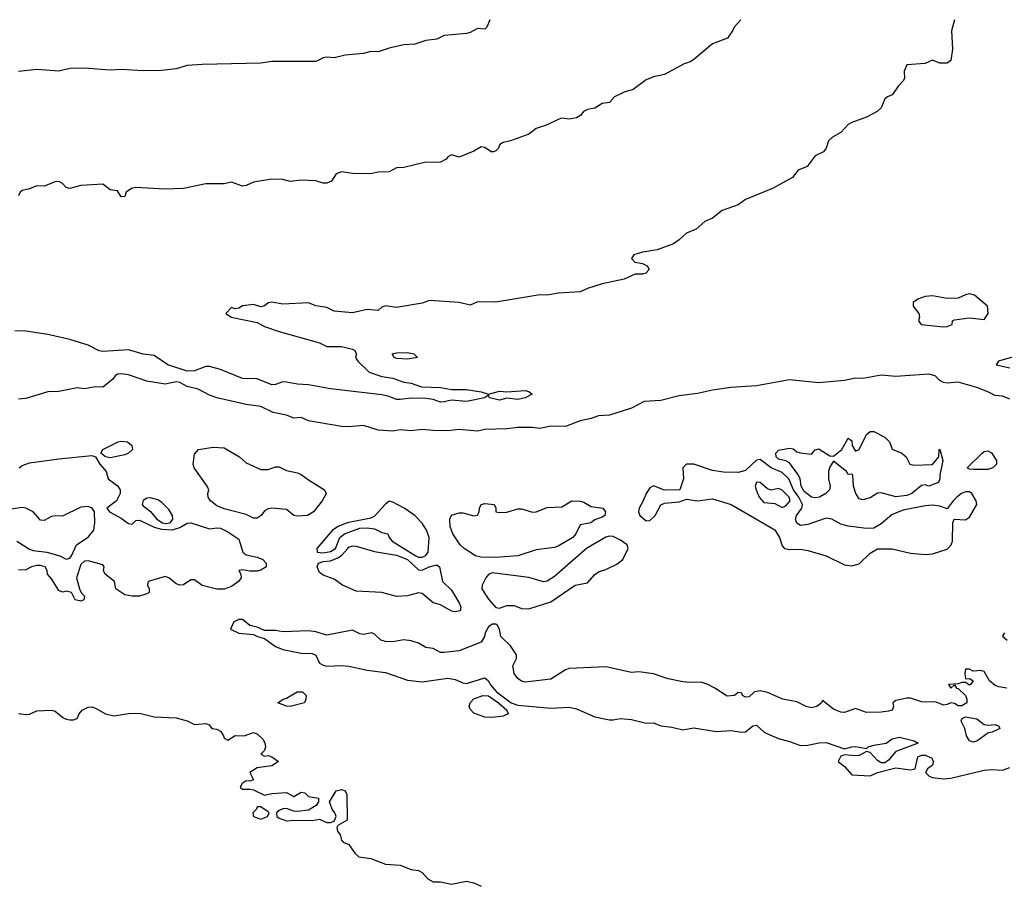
# Model space of a CAD drawing. Header units: metres. Extents: x -46681 to -43747, y -240911 to -237677.
# Tile 966 of 1056: x -44863 to -44729, y -237795 to -237677. Entities that reach past the tile are written whole.
import ezdxf

# ---------------------------------------------------------------- set-up
doc = ezdxf.new("R2010")
doc.units = ezdxf.units.M
doc.layers.add('CONTOUR_INDEX', color=1, linetype='Continuous')
doc.layers.add('CONTOUR_INTER', color=3, linetype='Continuous')

msp = doc.modelspace()

# ---------------------------------------------------------------- linework, layer by layer
at = {"layer": 'CONTOUR_INDEX', "elevation": 50}
for points in [[(-44734.6, -237713.98), (-44735.6, -237714.44), (-44737.1, -237714.48), (-44739.1, -237714.11), (-44740.1, -237714.22), (-44741.1, -237714.58), (-44741.77, -237715.02), (-44741.75, -237715.52), (-44741, -237716.52), (-44740.89, -237717.02), (-44741.02, -237717.52), (-44740.68, -237718.02), (-44737.6, -237718.32), (-44737.1, -237718.3), (-44736.44, -237718.02), (-44736.38, -237717.52), (-44736.1, -237717.38), (-44734.1, -237717.1), (-44732.1, -237717.33), (-44731.55, -237716.52), (-44731.61, -237715.52), (-44733.4, -237714.02), (-44734.1, -237713.86), (-44734.6, -237713.98)], [(-44728.1, -237722.41), (-44730.15, -237723.02), (-44730.44, -237723.52), (-44728.6, -237723.91)], [(-44728.6, -237728.17), (-44729.6, -237727.79), (-44730.6, -237727.71), (-44731.6, -237727.18), (-44733.1, -237726.6), (-44735.6, -237725.86), (-44737.1, -237725.99), (-44737.6, -237725.91), (-44738.1, -237725.65), (-44738.77, -237725.02), (-44739.6, -237724.77), (-44744.1, -237725.1), (-44746.1, -237724.92), (-44748.6, -237725.36), (-44749.6, -237725.35), (-44751.1, -237725.65), (-44754.6, -237725.96), (-44758.6, -237725.55), (-44763.1, -237726.37), (-44766.6, -237726.61), (-44769.1, -237726.96), (-44771.1, -237727.42), (-44773.6, -237727.74), (-44776.1, -237728.39), (-44778.39, -237728.52), (-44780.1, -237729.43), (-44782.1, -237730.07), (-44783.1, -237730.35), (-44784.6, -237730.44), (-44785.6, -237730.8), (-44787.1, -237731.12), (-44789.1, -237731.92), (-44791.1, -237731.86), (-44792.6, -237732.16), (-44793.6, -237732.03), (-44795.6, -237732.06), (-44797.1, -237732.25), (-44800.1, -237732.33), (-44801.1, -237732.55), (-44803.6, -237732.34), (-44805.1, -237732.48), (-44807.1, -237732.47), (-44808.6, -237732.3), (-44810.1, -237732.48), (-44811.6, -237732.38), (-44812.6, -237732.54), (-44814.6, -237732.4), (-44816.6, -237731.77), (-44818.6, -237731.97), (-44819.6, -237731.91), (-44824.1, -237731.14), (-44825.1, -237730.67), (-44826.1, -237730.79), (-44827.1, -237730.38), (-44828.92, -237730.02), (-44830.6, -237729.18), (-44832.6, -237728.91), (-44836.6, -237728.02), (-44837.6, -237727.65), (-44839.1, -237726.82), (-44840.6, -237726.46), (-44841.6, -237725.9), (-44842.1, -237725.84), (-44843.6, -237726.16), (-44846.1, -237725.72), (-44848.6, -237724.86), (-44849.6, -237724.74), (-44850.1, -237724.78), (-44850.44, -237725.02), (-44850.79, -237725.52), (-44852.1, -237726.55), (-44853.1, -237726.5), (-44854.6, -237726.79), (-44855.6, -237726.64), (-44858.1, -237727.14), (-44859.6, -237727.18), (-44862.6, -237728.12), (-44863.6, -237728.17)], [(-44748.12, -237733.02), (-44747.6, -237732.59), (-44747.1, -237732.59), (-44745.6, -237733.36), (-44744.97, -237734.02), (-44744.6, -237735), (-44743.29, -237735.52), (-44742.7, -237736.02), (-44742.19, -237737.02), (-44741.6, -237737.18), (-44739.1, -237737.1), (-44738.24, -237736.02), (-44738.19, -237735.02), (-44738.1, -237734.99), (-44737.71, -237736.52), (-44738.13, -237738.52), (-44738.1, -237739.02), (-44738.31, -237739.52), (-44739.6, -237740.05), (-44740.1, -237739.85), (-44740.6, -237739.96), (-44741.93, -237741.02), (-44742.6, -237741.29), (-44744.1, -237741.49), (-44746.1, -237740.92), (-44746.6, -237740.97), (-44747.6, -237741.64), (-44748.6, -237741.91), (-44749.1, -237741.74), (-44749.55, -237741.02), (-44749.86, -237740.02), (-44749.98, -237738.52), (-44750.1, -237738.38), (-44750.6, -237738.44), (-44750.85, -237738.02), (-44752.6, -237736.64), (-44753.1, -237737.42), (-44753.28, -237738.02), (-44753.3, -237739.02), (-44753.06, -237740.02), (-44753.15, -237740.52), (-44753.65, -237741.02), (-44754.49, -237741.52), (-44755.1, -237741.61), (-44755.6, -237741.52), (-44756.6, -237740.74), (-44756.98, -237740.02), (-44757.15, -237739.02), (-44757.38, -237738.52), (-44758.6, -237736.87), (-44759.1, -237736.6), (-44760.1, -237736.36), (-44760.41, -237736.02), (-44760.43, -237735.52), (-44760.1, -237735.15), (-44758.6, -237734.86), (-44758.1, -237734.97), (-44757.6, -237735.35), (-44757.1, -237735.49), (-44755.6, -237735.69), (-44755.1, -237735.07), (-44754.6, -237734.96), (-44753.1, -237735.92), (-44752.6, -237735.94), (-44751.48, -237735.02), (-44750.6, -237733.5), (-44750.1, -237733.86), (-44750.07, -237734.52), (-44749.6, -237735.25), (-44749.1, -237735.03), (-44748.12, -237733.02)], [(-44850.01, -237734.02), (-44849.6, -237733.91), (-44848.74, -237734.02), (-44848.14, -237734.52), (-44848.07, -237735.02), (-44848.6, -237735.52), (-44849.1, -237735.79), (-44851.1, -237736.19), (-44851.73, -237736.02), (-44852.37, -237735.52), (-44852.1, -237735.02), (-44850.01, -237734.02)], [(-44839.09, -237735.02), (-44837.1, -237734.71), (-44835.6, -237734.82), (-44833.49, -237736.02), (-44832.6, -237736.84), (-44830.6, -237737.77), (-44829.6, -237737.77), (-44828.6, -237737.41), (-44828.1, -237737.42), (-44827.1, -237737.89), (-44825.6, -237738.24), (-44825.1, -237738.43), (-44824.1, -237739.19), (-44821.92, -237740.52), (-44821.69, -237741.02), (-44822.25, -237742.02), (-44823.43, -237743.52), (-44824.22, -237744.02), (-44825.6, -237744.13), (-44826.1, -237744.04), (-44827.1, -237743.21), (-44829.1, -237743.04), (-44829.6, -237743.11), (-44830.1, -237743.38), (-44830.54, -237744.02), (-44831.1, -237744.38), (-44831.6, -237744.38), (-44832.6, -237743.9), (-44835.6, -237743.11), (-44836.6, -237742.73), (-44837.45, -237742.02), (-44837.75, -237741.52), (-44837.79, -237741.02), (-44837.65, -237740.52), (-44837.88, -237740.02), (-44839.68, -237737.52), (-44839.79, -237737.02), (-44839.6, -237735.67), (-44839.09, -237735.02)], [(-44732.37, -237735.52), (-44732.1, -237735.3), (-44731.6, -237735.24), (-44731.1, -237735.49), (-44730.41, -237736.52), (-44730.42, -237737.02), (-44730.9, -237737.52), (-44731.6, -237737.78), (-44733.6, -237737.77), (-44734.1, -237737.72), (-44734.4, -237737.52), (-44732.37, -237735.52)], [(-44863.48, -237737.52), (-44863.1, -237737.23), (-44862.1, -237736.85), (-44858.1, -237736.3), (-44853.6, -237735.87), (-44853.1, -237736.03), (-44852.5, -237737.02), (-44851.63, -237738.02), (-44851.38, -237739.02), (-44850.1, -237739.98), (-44849.73, -237740.52), (-44849.74, -237741.02), (-44850.25, -237742.02), (-44851.57, -237743.02), (-44851.2, -237743.52), (-44849.6, -237744.4), (-44848.6, -237745.12), (-44848.1, -237745.19), (-44847.6, -237744.72), (-44847.1, -237744.65), (-44845.1, -237745.6), (-44844.1, -237745.9), (-44842.6, -237745.97), (-44841.6, -237745.65), (-44840.6, -237745.07), (-44840.1, -237745.03), (-44837.6, -237745.84), (-44836.6, -237745.7), (-44836.1, -237745.76), (-44835.1, -237746.23), (-44833.6, -237747.24), (-44833.02, -237749.02), (-44832.6, -237749.39), (-44831.1, -237749.68), (-44830.3, -237750.02), (-44829.87, -237750.52), (-44829.86, -237751.02), (-44830.6, -237751.48), (-44831.1, -237751.6), (-44832.1, -237751.6), (-44833.1, -237751.44), (-44833.59, -237751.52), (-44833.3, -237752.02), (-44833.27, -237752.52), (-44833.64, -237753.02), (-44834.6, -237753.69), (-44835.6, -237754.04), (-44836.6, -237754.04), (-44838.6, -237753.54), (-44839.6, -237752.81), (-44840.1, -237752.81), (-44841.1, -237753.48), (-44841.6, -237753.5), (-44842.1, -237753.32), (-44843.1, -237752.51), (-44843.6, -237752.33), (-44845.92, -237753.02), (-44846.04, -237753.52), (-44845.79, -237754.02), (-44845.8, -237754.52), (-44846.1, -237754.7), (-44847.1, -237754.99), (-44848.1, -237754.99), (-44849.1, -237754.83), (-44850.33, -237754.02), (-44850.53, -237753.02), (-44851.81, -237752.02), (-44852.03, -237751.52), (-44851.93, -237751.02), (-44852.1, -237750.76), (-44854.1, -237750.18), (-44854.6, -237750.25), (-44855.1, -237750.71), (-44855.68, -237752.52), (-44855.29, -237754.02), (-44855.06, -237754.52), (-44854.6, -237755.02), (-44854.69, -237755.52), (-44855.1, -237755.71), (-44855.87, -237755.52), (-44856.37, -237754.52), (-44857.1, -237754.34), (-44857.6, -237754.46), (-44858.1, -237754.22), (-44859.1, -237752.65), (-44859.64, -237752.02), (-44859.69, -237751.52), (-44859.94, -237751.02), (-44860.6, -237750.82), (-44861.1, -237750.82), (-44861.83, -237751.02), (-44862.6, -237751.43), (-44863.6, -237751.45)], [(-44788.23, -237742.02), (-44787.1, -237742.09), (-44786.6, -237742.23), (-44785.6, -237742.81), (-44783.99, -237743.02), (-44783.64, -237743.52), (-44783.76, -237744.02), (-44784.1, -237744.27), (-44785.1, -237744.6), (-44785.64, -237745.02), (-44787.1, -237745.32), (-44787.71, -237746.52), (-44788.12, -237747.02), (-44790.1, -237748.22), (-44790.6, -237748.4), (-44793.1, -237748.72), (-44795.6, -237749.52), (-44798.6, -237749.75), (-44800.6, -237749.7), (-44801.36, -237749.52), (-44802.9, -237748.52), (-44803.45, -237748.02), (-44804.46, -237746.52), (-44804.82, -237745.52), (-44804.86, -237744.52), (-44804.6, -237743.98), (-44803.6, -237743.67), (-44803.1, -237743.67), (-44801.6, -237744.07), (-44801.1, -237743.99), (-44800.84, -237743.52), (-44800.82, -237743.02), (-44800.6, -237742.52), (-44800.1, -237742.39), (-44798.83, -237742.52), (-44798.6, -237743.01), (-44798.57, -237743.52), (-44798.1, -237743.62), (-44797.1, -237743.56), (-44795.6, -237743.11), (-44795.1, -237743.13), (-44793.6, -237743.59), (-44793.1, -237743.51), (-44791.6, -237742.92), (-44789.6, -237742.83), (-44788.23, -237742.02)], [(-44863.83, -237747.52), (-44862.1, -237748.61), (-44861.6, -237748.81), (-44859.71, -237749.02), (-44857.96, -237749.52), (-44857.1, -237749.98), (-44856.6, -237749.85), (-44856.35, -237749.52), (-44855.68, -237748.02), (-44854.1, -237746.98), (-44853.34, -237746.02), (-44853.19, -237745.02), (-44853.23, -237743.52), (-44853.54, -237743.02), (-44854.1, -237742.82), (-44855.1, -237742.88), (-44857.6, -237744.1), (-44858.6, -237744.07), (-44859.1, -237744.17), (-44860.1, -237744.7), (-44860.6, -237744.68), (-44861.58, -237743.52), (-44862.6, -237743.04), (-44863.1, -237742.94), (-44864.6, -237743.16)], [(-44818.72, -237748.52), (-44818.6, -237748.36), (-44818.1, -237748.18), (-44817.6, -237748.21), (-44815.1, -237748.95), (-44812.1, -237749.44), (-44810.6, -237750.03), (-44809.1, -237751.43), (-44808.6, -237751.47), (-44807.65, -237751.02), (-44806.6, -237750.73), (-44806.25, -237751.02), (-44805.84, -237753.02), (-44804.6, -237754.18), (-44803.54, -237756.02), (-44803.37, -237756.52), (-44803.44, -237757.02), (-44804.1, -237757.15), (-44804.6, -237757.04), (-44806.1, -237756.18), (-44807.1, -237755.93), (-44808.6, -237754.67), (-44809.1, -237754.57), (-44810.6, -237754.98), (-44812.1, -237755.06), (-44814.1, -237754.51), (-44817.6, -237754.33), (-44819.45, -237753.52), (-44820.6, -237752.71), (-44822.1, -237752.16), (-44822.6, -237751.77), (-44822.9, -237751.02), (-44822.72, -237750.52), (-44822.1, -237750.31), (-44821.1, -237750.22), (-44820.1, -237749.8), (-44819.6, -237749.48), (-44818.72, -237748.52)], [(-44825.64, -237768.02), (-44824.92, -237768.02), (-44824.41, -237768.52), (-44824.44, -237769.02), (-44824.65, -237769.52), (-44826.6, -237770.05), (-44827.1, -237770), (-44828.26, -237769.52), (-44827.55, -237769.02), (-44827.1, -237768.89), (-44825.64, -237768.02)], [(-44800.36, -237768.52), (-44799.6, -237768.59), (-44798.2, -237769.52), (-44797.09, -237770.52), (-44796.91, -237771.02), (-44797.6, -237771.36), (-44799.1, -237771.55), (-44800.1, -237771.47), (-44801.6, -237770.93), (-44802.1, -237770.38), (-44802.21, -237770.02), (-44802.09, -237769.52), (-44801.6, -237768.97), (-44800.36, -237768.52)], [(-44863.6, -237770.99), (-44862.6, -237771.12), (-44862.1, -237771.06), (-44861.1, -237770.63), (-44859.1, -237770.54), (-44858.6, -237770.68), (-44857.55, -237771.52), (-44857.1, -237771.75), (-44856.6, -237771.83), (-44856.1, -237771.85), (-44855.6, -237771.66), (-44855.34, -237771.02), (-44854.93, -237770.52), (-44854.1, -237770.11), (-44853.6, -237770.09), (-44853.1, -237770.24), (-44851.74, -237771.02), (-44850.6, -237771.3), (-44848.6, -237770.99), (-44847.1, -237770.93), (-44845.1, -237771.45), (-44842.1, -237771.57), (-44840.6, -237771.99), (-44839.6, -237772.49), (-44838.1, -237772.34), (-44837.61, -237772.52), (-44837.27, -237773.02), (-44836.6, -237773.14), (-44836.1, -237773.41), (-44835.66, -237774.02), (-44835.6, -237774.36), (-44835.1, -237774.6), (-44834.1, -237774), (-44832.87, -237774.02), (-44831.6, -237773.58), (-44831.1, -237773.76), (-44830.28, -237774.52), (-44830.03, -237775.02), (-44829.97, -237775.52), (-44830.1, -237776.02), (-44830.57, -237776.52), (-44830.1, -237776.8), (-44829.6, -237776.72), (-44829.1, -237776.87), (-44828.17, -237777.52), (-44829.1, -237778.13), (-44831.1, -237778.4), (-44832.08, -237779.02), (-44831.6, -237780.03), (-44832.1, -237780.19), (-44832.6, -237780.14), (-44833.14, -237780.52), (-44833.4, -237781.02), (-44833.1, -237781.31), (-44832.1, -237781.28), (-44831.6, -237781.39), (-44830.1, -237782.09), (-44829.1, -237781.9), (-44827.1, -237781.76), (-44826.1, -237782.27), (-44825.1, -237781.68), (-44824.6, -237781.78), (-44824.1, -237782.31), (-44822.75, -237782.52), (-44822.75, -237783.02), (-44823.05, -237783.52), (-44824.1, -237784.14), (-44825.6, -237784.31), (-44826.1, -237784.27), (-44827.1, -237783.94), (-44827.6, -237783.98), (-44828.1, -237784.2), (-44828.47, -237784.52), (-44828.39, -237785.02), (-44828.1, -237785.24), (-44827.1, -237785.61), (-44826.1, -237785.5), (-44823.6, -237785.56), (-44822.6, -237785.39), (-44821.6, -237785.81), (-44821.1, -237785.83), (-44820.6, -237785.63), (-44820.31, -237785.02), (-44820.49, -237784.52), (-44820.89, -237784.02), (-44821.24, -237783.02), (-44820.35, -237781.52), (-44819.6, -237781.35), (-44819.1, -237781.51), (-44818.86, -237782.02), (-44818.83, -237785.52), (-44820.1, -237786.26), (-44820.25, -237786.52), (-44820.13, -237787.02), (-44819.78, -237787.52), (-44819.6, -237788.25), (-44819.39, -237788.52), (-44818.6, -237788.82), (-44817.77, -237790.02), (-44817.23, -237790.52), (-44815.6, -237790.75), (-44813.6, -237791.5), (-44811.6, -237791.62), (-44810.1, -237792.25), (-44809.1, -237792.37), (-44808.6, -237792.62), (-44807.84, -237793.52), (-44807.1, -237793.92), (-44806.1, -237793.92), (-44804.6, -237794.24), (-44802.6, -237793.81), (-44801.6, -237794.04), (-44800.6, -237794.52)], [(-44831.1, -237783.71), (-44831.19, -237784.02), (-44831.69, -237784.52), (-44831.58, -237785.02), (-44830.6, -237785.37), (-44829.67, -237785.02), (-44829.47, -237784.52), (-44829.6, -237784.38), (-44830.6, -237783.7), (-44831.1, -237783.71)]]:
    msp.add_lwpolyline(points, dxfattribs=at)
at = {"layer": 'CONTOUR_INTER'}
for points, elevation in [([(-44736.11, -237676.52), (-44736.55, -237678.02), (-44736.4, -237680.52), (-44736.6, -237682.07), (-44737.1, -237682.46), (-44738.1, -237682.43), (-44739.1, -237682.02), (-44740.1, -237682.49), (-44742.6, -237682.66), (-44742.98, -237683.52), (-44742.94, -237684.52), (-44743.1, -237684.84), (-44743.76, -237685.52), (-44744.6, -237686.74), (-44745.26, -237687.02), (-44745.6, -237687.3), (-44746.13, -237688.52), (-44746.67, -237689.02), (-44748.1, -237689.81), (-44750.1, -237690.5), (-44750.6, -237690.8), (-44751.6, -237691.88), (-44752.72, -237692.52), (-44753.3, -237693.02), (-44753.59, -237694.02), (-44753.96, -237694.52), (-44755.1, -237695.05), (-44756.17, -237696.52), (-44757.43, -237697.02), (-44758.18, -237698.02), (-44760.91, -237699.52), (-44764.6, -237701.02), (-44765.6, -237701.71), (-44767.78, -237702.52), (-44769.1, -237703.54), (-44770.14, -237704.02), (-44771.29, -237705.02), (-44772.6, -237705.57), (-44773.6, -237706.49), (-44774.4, -237707.02), (-44776.6, -237707.84), (-44778.6, -237708.16), (-44779.79, -237708.52), (-44780.12, -237709.02), (-44779.66, -237709.52), (-44778.6, -237709.72), (-44777.99, -237710.02), (-44777.69, -237710.52), (-44778.14, -237711.02), (-44778.6, -237711.17), (-44779.6, -237711.15), (-44781.1, -237711.87), (-44784.1, -237712.48), (-44786.1, -237713.1), (-44787.1, -237713.59), (-44790.1, -237713.76), (-44791.6, -237714.01), (-44792.6, -237714), (-44798.6, -237715), (-44801.1, -237714.95), (-44802.1, -237715.4), (-44803.6, -237715.01), (-44807.6, -237714.75), (-44808.6, -237715.13), (-44812.1, -237715.7), (-44813.6, -237715.47), (-44814.1, -237715.64), (-44814.6, -237716.1), (-44816.1, -237716), (-44818.1, -237716.45), (-44820.6, -237716.19), (-44821.6, -237715.7), (-44823.1, -237715.48), (-44824.1, -237715.09), (-44827.6, -237715.27), (-44829.1, -237715), (-44829.6, -237715.09), (-44830.1, -237715.49), (-44830.6, -237715.6), (-44831.6, -237715.32), (-44833.1, -237715.46), (-44833.6, -237715.8), (-44834.1, -237715.88), (-44834.6, -237715.69), (-44835.37, -237716.52), (-44834.63, -237717.02), (-44831.1, -237717.75), (-44830.1, -237718.28), (-44828.1, -237718.99), (-44822.6, -237720.5), (-44821.6, -237721.03), (-44819.6, -237721.02), (-44818.1, -237721.37), (-44817.81, -237721.52), (-44817.58, -237722.02), (-44817.68, -237722.52), (-44817.37, -237723.02), (-44815.84, -237724.52), (-44814.1, -237725.1), (-44812.6, -237725.31), (-44811.1, -237725.89), (-44810.1, -237726), (-44808.73, -237726.52), (-44806.1, -237726.6), (-44804.6, -237726.89), (-44802.6, -237726.87), (-44800.6, -237727.2), (-44799.6, -237727.51), (-44798.1, -237727.09), (-44797.1, -237727.19), (-44794.6, -237727.02), (-44794.1, -237727.14), (-44793.64, -237727.52), (-44794.58, -237728.02), (-44795.6, -237728.23), (-44797.1, -237728.06), (-44798.1, -237728.34), (-44799.44, -237728.02), (-44799.6, -237727.63), (-44800.12, -237728.02), (-44802.6, -237728.52), (-44804.6, -237728.31), (-44805.6, -237728.57), (-44806.1, -237728.58), (-44807.1, -237728.24), (-44808.1, -237728.09), (-44810.1, -237728.05), (-44811.6, -237728.25), (-44812.1, -237728.22), (-44813.1, -237727.82), (-44814.1, -237727.6), (-44821.1, -237726.76), (-44824.1, -237726.22), (-44825.6, -237726.16), (-44827.1, -237725.86), (-44827.6, -237725.84), (-44828.6, -237726.17), (-44829.1, -237726.22), (-44831.1, -237725.42), (-44833.1, -237725.36), (-44836.1, -237724.14), (-44837.6, -237723.75), (-44838.1, -237723.75), (-44839.6, -237724.32), (-44840.6, -237724.39), (-44843.26, -237723.52), (-44845.1, -237722.25), (-44846.6, -237722.08), (-44848.6, -237721.48), (-44852.1, -237721.72), (-44852.6, -237721.61), (-44854.1, -237720.82), (-44856.6, -237720.07), (-44859.6, -237719.37), (-44862.6, -237718.94), (-44864.1, -237718.87)], 51), ([(-44765.21, -237676.52), (-44766.14, -237677.52), (-44766.34, -237678.02), (-44767.05, -237679.02), (-44769.1, -237679.82), (-44771.6, -237681.95), (-44772.1, -237682.24), (-44772.95, -237682.52), (-44775.6, -237683.99), (-44777.1, -237684.29), (-44778.1, -237684.7), (-44779.89, -237686.02), (-44781.1, -237686.41), (-44782.42, -237687.02), (-44783.1, -237687.78), (-44784.1, -237687.91), (-44785.1, -237688.57), (-44786.1, -237688.74), (-44786.65, -237689.02), (-44786.99, -237689.52), (-44787.6, -237689.87), (-44788.6, -237690.07), (-44789.6, -237689.94), (-44790.1, -237690.1), (-44791.6, -237690.83), (-44793.1, -237691.33), (-44794.1, -237692.1), (-44796.6, -237693.03), (-44797.6, -237693.22), (-44798.03, -237693.52), (-44798.24, -237694.02), (-44798.6, -237694.38), (-44798.91, -237694.52), (-44799.22, -237694.52), (-44800.1, -237693.9), (-44800.6, -237693.84), (-44801.6, -237694.43), (-44803.6, -237695.23), (-44804.6, -237694.9), (-44805.1, -237695.17), (-44805.36, -237695.52), (-44806.1, -237695.9), (-44806.6, -237695.98), (-44808.1, -237695.92), (-44811.1, -237696.63), (-44812.1, -237696.67), (-44813.1, -237697.22), (-44814.6, -237697.27), (-44815.6, -237697.49), (-44818.1, -237697.48), (-44819.6, -237697.25), (-44820.31, -237697.52), (-44820.98, -237698.52), (-44821.6, -237698.77), (-44822.1, -237698.77), (-44823.1, -237698.48), (-44825.1, -237698.39), (-44826.6, -237698.55), (-44827.6, -237698.27), (-44829.1, -237698.23), (-44831.6, -237698.65), (-44832.6, -237699.09), (-44833.1, -237699.17), (-44834.6, -237698.65), (-44835.6, -237698.86), (-44838.1, -237698.88), (-44841.1, -237699.52), (-44843.6, -237699.6), (-44847.6, -237699.36), (-44848.22, -237699.52), (-44848.93, -237700.02), (-44849.1, -237700.59), (-44849.6, -237700.62), (-44850.1, -237699.81), (-44851.1, -237699.7), (-44852.1, -237698.93), (-44855.1, -237699.1), (-44856.6, -237699.49), (-44857.1, -237699.37), (-44857.6, -237698.81), (-44858.1, -237698.57), (-44858.6, -237698.61), (-44860.1, -237699.18), (-44861.1, -237699.15), (-44862.1, -237699.57), (-44863.1, -237699.78), (-44863.37, -237700.02), (-44863.61, -237700.52)], 52), ([(-44799.38, -237676.52), (-44799.83, -237677.52), (-44800.1, -237677.82), (-44801.1, -237677.73), (-44802.1, -237678.26), (-44802.6, -237678.39), (-44805.6, -237678.69), (-44806.6, -237679.17), (-44808.1, -237679.34), (-44809.6, -237679.83), (-44811.1, -237679.94), (-44813.1, -237680.4), (-44814.6, -237680.9), (-44815.6, -237680.84), (-44816.6, -237681.12), (-44819.1, -237681.33), (-44820.6, -237681.71), (-44821.6, -237681.62), (-44822.1, -237681.7), (-44823.1, -237682.21), (-44829.1, -237682.23), (-44830.6, -237682.45), (-44838.6, -237682.6), (-44840.6, -237682.76), (-44842.1, -237683.19), (-44844.1, -237683.46), (-44846.6, -237683.49), (-44849.6, -237683.3), (-44851.1, -237683.4), (-44854.6, -237683.13), (-44856.6, -237683.15), (-44858.1, -237683.55), (-44861.1, -237683.32), (-44863.6, -237683.58)], 53), ([(-44812.68, -237722.02), (-44812.1, -237721.88), (-44810.6, -237721.84), (-44809.74, -237722.02), (-44809.27, -237722.52), (-44810.6, -237722.74), (-44812.1, -237722.65), (-44812.45, -237722.52), (-44812.68, -237722.02)], 51), ([(-44763.1, -237736.49), (-44764.6, -237737.91), (-44765.6, -237738.17), (-44767.6, -237738.11), (-44769.1, -237737.92), (-44771.6, -237737.02), (-44772.64, -237737.02), (-44773.14, -237737.52), (-44773.04, -237739.02), (-44773.51, -237740.52), (-44775.6, -237740.58), (-44777.1, -237740.01), (-44777.6, -237740.25), (-44778.12, -237741.02), (-44778.5, -237742.02), (-44779.07, -237743.02), (-44779.17, -237743.52), (-44778.96, -237744.02), (-44778.1, -237744.76), (-44777.6, -237744.71), (-44776.88, -237744.02), (-44776.1, -237742.59), (-44775.6, -237742.36), (-44773.6, -237742.15), (-44772.6, -237741.82), (-44771.1, -237742.02), (-44769.1, -237741.74), (-44766.55, -237742.52), (-44760.6, -237745.98), (-44759.95, -237747.02), (-44759.6, -237748.14), (-44759.25, -237748.52), (-44758.6, -237748.64), (-44757.1, -237748.62), (-44756.1, -237748.79), (-44753.6, -237749.54), (-44751.1, -237750.74), (-44750.1, -237750.87), (-44749.1, -237750.59), (-44747.6, -237749.16), (-44746.6, -237748.57), (-44744.6, -237748.55), (-44742.1, -237749.16), (-44740.1, -237749.34), (-44739.1, -237749.24), (-44737.1, -237748.6), (-44736.58, -237748.02), (-44736.39, -237747.52), (-44736.36, -237745.02), (-44736.16, -237744.52), (-44734.6, -237744.61), (-44734.1, -237744.24), (-44733.07, -237742.52), (-44733.15, -237742.02), (-44733.74, -237741.02), (-44734.1, -237740.8), (-44734.6, -237740.8), (-44735.15, -237741.02), (-44735.82, -237741.52), (-44736.32, -237742.02), (-44737.1, -237743.14), (-44738.1, -237742.77), (-44739.1, -237742.63), (-44740.1, -237742.71), (-44743.1, -237743.28), (-44744.6, -237743.89), (-44746.1, -237745.17), (-44747.1, -237745.75), (-44748.1, -237745.8), (-44750.6, -237745.5), (-44751.6, -237745.19), (-44752.82, -237744.52), (-44753.6, -237744.39), (-44756.1, -237745.24), (-44757.1, -237745.39), (-44757.6, -237745.05), (-44757.78, -237744.52), (-44757.64, -237744.02), (-44756.89, -237743.02), (-44756.81, -237742.52), (-44757.3, -237741.52), (-44758.05, -237740.52), (-44758.66, -237739.02), (-44759.6, -237738.19), (-44761.1, -237737.53), (-44762.6, -237736.4), (-44763.1, -237736.49)], 49), ([(-44763.1, -237739.47), (-44763.25, -237740.02), (-44763.14, -237740.52), (-44762.74, -237741.52), (-44762.1, -237742.26), (-44760.6, -237742.38), (-44759.6, -237742.93), (-44759.1, -237742.72), (-44758.48, -237742.02), (-44758.65, -237741.52), (-44759.6, -237740.59), (-44760.1, -237740.35), (-44761.1, -237740.6), (-44761.6, -237740.41), (-44762.6, -237739.52), (-44763.1, -237739.47)], 48), ([(-44846.6, -237741.99), (-44846.73, -237742.52), (-44846.6, -237742.71), (-44845.6, -237743.48), (-44844.74, -237744.52), (-44843.98, -237745.02), (-44843.6, -237745.12), (-44842.92, -237745.02), (-44842.58, -237744.52), (-44842.6, -237744.02), (-44843.1, -237743.2), (-44844.1, -237742.23), (-44844.6, -237741.88), (-44845.6, -237741.61), (-44846.1, -237741.65), (-44846.6, -237741.99)], 49), ([(-44813.6, -237742.47), (-44815.1, -237744.14), (-44815.6, -237744.38), (-44818.81, -237745.02), (-44820.04, -237745.52), (-44820.85, -237746.02), (-44822.98, -237748.52), (-44822.93, -237749.02), (-44822.1, -237749.1), (-44821.1, -237748.94), (-44820.4, -237748.52), (-44819.83, -237747.02), (-44819.21, -237746.52), (-44817.1, -237745.76), (-44816.1, -237745.69), (-44815.1, -237745.85), (-44814.1, -237746.34), (-44813.31, -237746.52), (-44813.12, -237747.02), (-44812.7, -237747.52), (-44809.48, -237749.52), (-44809.1, -237749.7), (-44808.6, -237749.7), (-44808.16, -237749.52), (-44807.8, -237749.02), (-44807.67, -237747.02), (-44808.01, -237746.02), (-44808.6, -237745.09), (-44809.6, -237744.01), (-44811.08, -237743.02), (-44812.6, -237742.2), (-44813.1, -237742.08), (-44813.6, -237742.47)], 49), ([(-44783.6, -237746.96), (-44786.25, -237748.52), (-44790.6, -237752.32), (-44791.6, -237752.99), (-44792.1, -237753.07), (-44794.1, -237752.46), (-44799.1, -237751.85), (-44799.6, -237752.08), (-44799.95, -237752.52), (-44800.44, -237753.52), (-44800.47, -237754.02), (-44799.6, -237755.43), (-44798.6, -237756.55), (-44798.1, -237756.63), (-44797.1, -237756.29), (-44796.1, -237756.28), (-44795.1, -237756.67), (-44794.1, -237756.73), (-44791.1, -237755.8), (-44787.8, -237753.52), (-44786.1, -237753.2), (-44785.1, -237752.07), (-44784.6, -237751.68), (-44783.6, -237751.38), (-44782.1, -237750.67), (-44781.3, -237750.02), (-44780.54, -237748.52), (-44780.72, -237748.02), (-44781.6, -237747.37), (-44782.6, -237746.9), (-44783.1, -237746.84), (-44783.6, -237746.96)], 49), ([(-44729, -237767.52), (-44730.1, -237767.34), (-44730.6, -237767.16), (-44731.37, -237766.52), (-44732.1, -237765.28), (-44732.6, -237765.13), (-44733.6, -237765.24), (-44734.1, -237764.97), (-44734.6, -237764.94), (-44734.72, -237765.52), (-44734.6, -237766.29), (-44734.1, -237766.22), (-44733.58, -237766.52), (-44733.94, -237767.02), (-44734.1, -237767.11), (-44734.6, -237766.76), (-44735.1, -237766.76), (-44735.6, -237766.95), (-44736.96, -237767.02), (-44736.6, -237767.53), (-44736.1, -237767.08), (-44735.86, -237767.52), (-44735.6, -237767.59), (-44734.6, -237768.52), (-44734.42, -237769.02), (-44734.43, -237769.52), (-44735.1, -237769.94), (-44735.6, -237769.95), (-44736.1, -237769.62), (-44736.6, -237769.52), (-44737.1, -237769.77), (-44737.6, -237769.84), (-44738.6, -237769.43), (-44740.6, -237769.39), (-44742.1, -237768.88), (-44742.6, -237768.9), (-44744.1, -237769.23), (-44744.52, -237769.52), (-44744.41, -237770.02), (-44744.6, -237770.52), (-44745.1, -237770.69), (-44746.1, -237770.82), (-44748.1, -237770.84), (-44749.6, -237770.33), (-44751.1, -237770.85), (-44751.6, -237770.82), (-44752.6, -237770.42), (-44754.1, -237769.21), (-44754.23, -237769.52), (-44754.85, -237770.02), (-44755.6, -237770.23), (-44756.34, -237770.02), (-44757.6, -237769.41), (-44759.49, -237769.02), (-44761.6, -237768.11), (-44762.6, -237767.9), (-44763.36, -237768.02), (-44764.1, -237768.71), (-44764.6, -237768.76), (-44764.98, -237768.52), (-44765.1, -237768.24), (-44765.6, -237768.14), (-44766.1, -237768.52), (-44767.1, -237768.63), (-44768.77, -237767.52), (-44769.7, -237767.02), (-44770.6, -237766.71), (-44772.1, -237766.78), (-44773.1, -237766.67), (-44775.1, -237766.29), (-44777.1, -237765.59), (-44779.1, -237765.32), (-44780.1, -237765.4), (-44783.6, -237764.63), (-44788.6, -237764.84), (-44789.1, -237765.02), (-44791.1, -237766.3), (-44794.6, -237766.74), (-44795.1, -237766.58), (-44795.6, -237766.24), (-44796.1, -237765.52), (-44796.27, -237764.52), (-44795.77, -237763.52), (-44795.77, -237763.02), (-44796.6, -237761.79), (-44797.92, -237760.52), (-44798.08, -237759.52), (-44798.35, -237759.02), (-44798.6, -237758.84), (-44799.1, -237758.84), (-44799.6, -237759.18), (-44800.02, -237760.02), (-44800.11, -237760.52), (-44800.6, -237761.28), (-44803.6, -237762.44), (-44805.6, -237762.7), (-44806.1, -237762.69), (-44807.1, -237762.15), (-44808.1, -237762), (-44809.1, -237761.42), (-44810.1, -237761.1), (-44811.1, -237760.98), (-44812.6, -237761.25), (-44813.6, -237761.2), (-44814.23, -237761.02), (-44815.1, -237760.19), (-44815.48, -237760.02), (-44816.6, -237760.21), (-44817.1, -237760.13), (-44818.1, -237759.65), (-44821.6, -237760.3), (-44823.1, -237759.88), (-44824.1, -237759.74), (-44827.6, -237759.86), (-44828.6, -237759.7), (-44830.1, -237759.68), (-44831.1, -237759.25), (-44832.1, -237759.01), (-44833.1, -237758.2), (-44833.6, -237758.21), (-44834.26, -237758.52), (-44834.73, -237759.52), (-44833.6, -237760.07), (-44831.6, -237760.22), (-44831.03, -237760.52), (-44830.1, -237760.76), (-44828.6, -237761.88), (-44827.6, -237762.26), (-44825.1, -237762.76), (-44823.6, -237762.82), (-44823.1, -237763.05), (-44822.6, -237764.12), (-44822.1, -237764.42), (-44821.6, -237764.55), (-44819.6, -237764.46), (-44818.6, -237764.56), (-44816.1, -237765.08), (-44813.6, -237765.41), (-44810.6, -237766.45), (-44808.6, -237766.69), (-44805.1, -237766.19), (-44804.1, -237766.35), (-44803.1, -237766.83), (-44802.6, -237766.91), (-44800.1, -237766.12), (-44799.6, -237766.52), (-44799.36, -237767.02), (-44798.51, -237768.02), (-44796.49, -237769.52), (-44795.6, -237769.85), (-44791.1, -237770.27), (-44788.6, -237770.13), (-44787.6, -237770.36), (-44785.1, -237771.43), (-44783.1, -237771.83), (-44782.6, -237771.87), (-44781.6, -237771.69), (-44780.1, -237771.8), (-44778.1, -237772.29), (-44777.1, -237772.28), (-44776.1, -237772.69), (-44774.6, -237772.84), (-44773.1, -237773.19), (-44771.6, -237772.92), (-44768.6, -237773.42), (-44766.6, -237773.3), (-44765.1, -237773.54), (-44764.6, -237773.49), (-44763.6, -237772.68), (-44763.1, -237772.59), (-44762.04, -237773.52), (-44761.6, -237773.74), (-44760.1, -237774.41), (-44758.6, -237774.78), (-44757.1, -237775.34), (-44756.1, -237775.32), (-44754.6, -237774.98), (-44753.6, -237774.93), (-44751.1, -237775.82), (-44750.1, -237775.52), (-44749.6, -237775.5), (-44748.1, -237775.74), (-44747.9, -237775.52), (-44747.1, -237775.29), (-44745.42, -237775.02), (-44744.6, -237774.43), (-44743.6, -237774.19), (-44741.6, -237774.72), (-44741.05, -237775.02), (-44744.1, -237776.14), (-44745.1, -237777.36), (-44745.6, -237777.69), (-44746.1, -237777.7), (-44746.6, -237777.41), (-44747.6, -237776.31), (-44748.1, -237776.14), (-44749.1, -237776.7), (-44749.6, -237776.77), (-44751.1, -237776.63), (-44751.6, -237776.82), (-44751.97, -237777.52), (-44751.1, -237778.2), (-44750.1, -237779.35), (-44747.6, -237779.48), (-44746.6, -237779.04), (-44744.1, -237778.39), (-44742.1, -237778.66), (-44741.49, -237778.52), (-44741.1, -237776.91), (-44740.6, -237776.64), (-44740.1, -237776.65), (-44739.24, -237777.02), (-44738.98, -237777.52), (-44739.13, -237778.02), (-44739.82, -237778.52), (-44740.08, -237779.02), (-44739.55, -237779.52), (-44739.1, -237779.69), (-44737.6, -237779.89), (-44736.6, -237779.8), (-44732.1, -237778.71), (-44731.1, -237778.61), (-44729.6, -237778.7), (-44728.6, -237778.33)], 49), ([(-44729.3, -237760.02), (-44729.6, -237760.47), (-44728.93, -237761.02)], 49), ([(-44734.84, -237771.52), (-44734.6, -237771.43), (-44733.1, -237771.71), (-44732.1, -237772.48), (-44731.6, -237772.59), (-44730.6, -237772.49), (-44730.1, -237772.73), (-44729.93, -237773.02), (-44731.01, -237773.52), (-44731.6, -237773.66), (-44733.1, -237774.77), (-44733.6, -237774.89), (-44734.1, -237774.71), (-44734.49, -237774.02), (-44734.72, -237773.02), (-44735.2, -237772.02), (-44735.1, -237771.73), (-44734.84, -237771.52)], 49)]:
    msp.add_lwpolyline(points, dxfattribs=dict(at, elevation=elevation))

doc.saveas('drawing.dxf')
